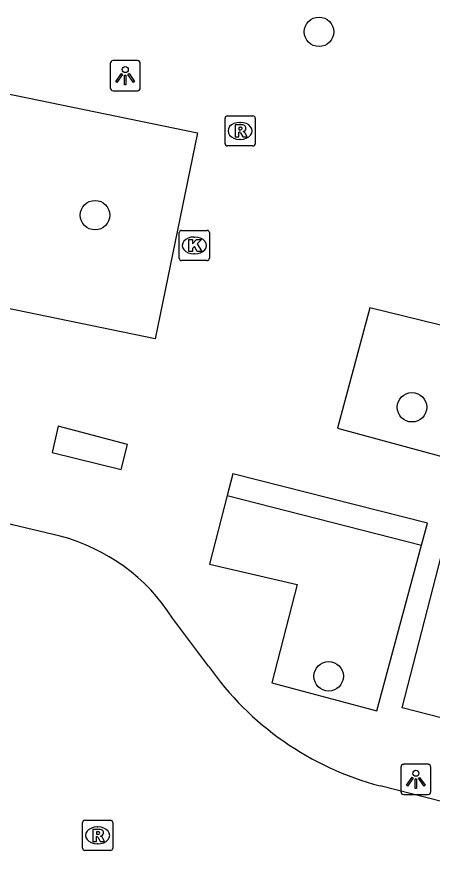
# Model space of a CAD drawing. Extents: x 163686 to 164493, y 382719 to 383870.
# Drawn here: x 163971.73 to 163985.52, y 383315.22 to 383343.57 of the extents above; entities that cross this region are included whole.
import ezdxf

# ---------------------------------------------------------------- set-up
doc = ezdxf.new("R2010")
doc.units = 0
for name, color, linetype in [('IMGEO_Boom', 7, 'Continuous'), ('IMGEO_Groenvoorziening', 7, 'Continuous'), ('IMGEO_Kolk', 7, 'Continuous'), ('IMGEO_Lichtpunt', 7, 'Continuous'), ('IMGEO_Rijbaan_lokaal_open', 7, 'Continuous'), ('IMGEO_Rioolput', 7, 'Continuous'), ('IMGEO_Voetpad_open', 7, 'Continuous')]:
    doc.layers.add(name, color=color, linetype=linetype)

msp = doc.modelspace()

# ---------------------------------------------------------------- linework, layer by layer
at = {"layer": 'IMGEO_Boom'}
for centre in [(163981.744, 383343.081), (163974.313, 383337.001), (163984.827, 383330.63), (163982.064, 383321.708)]:
    msp.add_circle(centre, 0.489, dxfattribs=at)
at = {"layer": 'IMGEO_Groenvoorziening'}
msp.add_lwpolyline([(163978.702, 383327.706), (163985.143, 383326.06)], dxfattribs=at)
at = {"layer": 'IMGEO_Kolk'}
for p, q in [((163977.107, 383335.57), (163977.107, 383336.422)), ((163977.182, 383336.496), (163978.034, 383336.496)), ((163978.108, 383336.422), (163978.108, 383335.57)), ((163977.595, 383336.276), (163977.62, 383336.276)), ((163977.618, 383335.716), (163977.593, 383335.716)), ((163978.034, 383335.496), (163977.182, 383335.496))]:
    msp.add_line(p, q, dxfattribs=at)
for points in [[(163977.107, 383335.57), (163977.107, 383336.422)], [(163977.182, 383336.496), (163978.034, 383336.496)], [(163978.108, 383336.422), (163978.108, 383335.57)], [(163977.428, 383336.196), (163977.551, 383336.196), (163977.551, 383336.045), (163977.681, 383336.196), (163977.845, 383336.196), (163977.699, 383336.045), (163977.852, 383335.796), (163977.7, 383335.796), (163977.615, 383335.96), (163977.551, 383335.893), (163977.551, 383335.796), (163977.428, 383335.796), (163977.428, 383336.196)], [(163978.034, 383335.496), (163977.182, 383335.496)]]:
    msp.add_lwpolyline(points, dxfattribs=at)
for centre, start, end in [((163977.184, 383336.42), 91.552, 178.448), ((163977.184, 383336.42), 91.552, 178.448), ((163978.032, 383336.42), 1.552, 88.448), ((163978.032, 383336.42), 1.552, 88.448), ((163977.184, 383335.572), 181.552, 268.448), ((163977.184, 383335.572), 181.552, 268.448), ((163978.032, 383335.572), 271.552, 358.448), ((163978.032, 383335.572), 271.552, 358.448)]:
    msp.add_arc(centre, 0.0765, start, end, dxfattribs=at)
for centre, major_axis, ratio, start_param, end_param in [((163977.594, 383335.996), (-0.387, 0.002), 0.722429, 4.712389, 7.853982), ((163977.619, 383335.996), (-0.39, 0.002), 0.717154, 1.570796, 4.712389)]:
    msp.add_ellipse(centre, major_axis=major_axis, ratio=ratio, start_param=start_param, end_param=end_param, dxfattribs=at)
at = {"layer": 'IMGEO_Lichtpunt'}
for p, q in [((163975.718, 383342.126), (163974.91, 383342.126)), ((163975.718, 383342.126), (163974.91, 383342.126)), ((163974.816, 383342.031), (163974.816, 383341.224)), ((163974.816, 383342.031), (163974.816, 383341.224)), ((163975.812, 383341.224), (163975.812, 383342.031)), ((163975.812, 383341.224), (163975.812, 383342.031)), ((163974.91, 383341.13), (163975.718, 383341.13)), ((163974.91, 383341.13), (163975.718, 383341.13)), ((163984.459, 383318.692), (163984.459, 383317.885)), ((163984.459, 383318.692), (163984.459, 383317.885)), ((163985.361, 383318.787), (163984.553, 383318.787)), ((163985.361, 383318.787), (163984.553, 383318.787)), ((163985.455, 383317.885), (163985.455, 383318.692)), ((163985.455, 383317.885), (163985.455, 383318.692)), ((163984.553, 383317.791), (163985.361, 383317.791)), ((163984.553, 383317.791), (163985.361, 383317.791))]:
    msp.add_line(p, q, dxfattribs=at)
for points in [[(163975.19, 383341.695), (163975.229, 383341.667), (163975.041, 383341.405), (163975.003, 383341.432), (163975.19, 383341.695)], [(163975.292, 383341.647), (163975.339, 383341.647), (163975.339, 383341.325), (163975.292, 383341.325), (163975.292, 383341.647)], [(163975.402, 383341.667), (163975.44, 383341.694), (163975.627, 383341.432), (163975.588, 383341.404), (163975.402, 383341.667)], [(163984.833, 383318.356), (163984.872, 383318.328), (163984.684, 383318.066), (163984.646, 383318.093), (163984.833, 383318.356)], [(163984.935, 383318.308), (163984.982, 383318.308), (163984.982, 383317.986), (163984.935, 383317.986), (163984.935, 383318.308)], [(163985.045, 383318.328), (163985.083, 383318.355), (163985.27, 383318.093), (163985.231, 383318.065), (163985.045, 383318.328)]]:
    msp.add_lwpolyline(points, dxfattribs=at)
for centre in [(163975.315, 383341.829), (163984.958, 383318.49)]:
    msp.add_circle(centre, 0.0994, dxfattribs=at)
for centre, start, end in [((163974.91, 383342.031), 90, 180), ((163974.91, 383342.031), 90, 180), ((163975.718, 383342.031), 0, 90), ((163975.718, 383342.031), 0, 90), ((163974.91, 383341.224), 180, 270), ((163974.91, 383341.224), 180, 270), ((163975.718, 383341.224), 270, 0), ((163975.718, 383341.224), 270, 360), ((163984.553, 383318.692), 90, 180), ((163984.553, 383318.692), 90, 180), ((163985.361, 383318.692), 0, 90), ((163985.361, 383318.692), 0, 90), ((163984.553, 383317.885), 180, 270), ((163984.553, 383317.885), 180, 270), ((163985.361, 383317.885), 270, 0), ((163985.361, 383317.885), 270, 360)]:
    msp.add_arc(centre, 0.0946, start, end, dxfattribs=at)
at = {"layer": 'IMGEO_Rijbaan_lokaal_open'}
for points in [[(163973.151, 383326.354), (163969.754, 383327.157), (163969.564, 383327.202)], [(163978.079, 383322.046), (163976.885, 383323.634)], [(163994.951, 383315.219), (163983.77, 383318.069)]]:
    msp.add_lwpolyline(points, dxfattribs=at)
for centre, radius, start, end in [((163971.58, 383320.274), 6.28, 32.3469, 75.5109), ((163986.336, 383327.801), 10.064, 214.8757, 255.2309)]:
    msp.add_arc(centre, radius, start, end, dxfattribs=at)
at = {"layer": 'IMGEO_Rioolput'}
for p, q in [((163978.625, 383339.369), (163978.625, 383340.221)), ((163978.7, 383340.295), (163979.552, 383340.295)), ((163979.626, 383340.221), (163979.626, 383339.369)), ((163979.113, 383340.075), (163979.138, 383340.075)), ((163979.552, 383339.295), (163978.7, 383339.295)), ((163979.136, 383339.515), (163979.111, 383339.515)), ((163973.897, 383316.004), (163973.897, 383316.856)), ((163973.972, 383316.93), (163974.824, 383316.93)), ((163974.898, 383316.856), (163974.898, 383316.004)), ((163974.385, 383316.71), (163974.41, 383316.71)), ((163974.408, 383316.15), (163974.383, 383316.15)), ((163974.824, 383315.93), (163973.972, 383315.93))]:
    msp.add_line(p, q, dxfattribs=at)
for points in [[(163978.625, 383339.369), (163978.625, 383340.221)], [(163978.7, 383340.295), (163979.552, 383340.295)], [(163979.626, 383340.221), (163979.626, 383339.369)], [(163979.214, 383339.993), (163978.962, 383339.995), (163978.962, 383339.595)], [(163979.14, 383339.914), (163979.086, 383339.914), (163979.086, 383339.833)], [(163979.086, 383339.833), (163979.138, 383339.833)], [(163978.962, 383339.595), (163979.086, 383339.595), (163979.086, 383339.757), (163979.097, 383339.757)], [(163979.144, 383339.728), (163979.215, 383339.595), (163979.355, 383339.595), (163979.29, 383339.721)], [(163979.552, 383339.295), (163978.7, 383339.295)], [(163973.897, 383316.004), (163973.897, 383316.856)], [(163973.972, 383316.93), (163974.824, 383316.93)], [(163974.898, 383316.856), (163974.898, 383316.004)], [(163974.486, 383316.628), (163974.234, 383316.63), (163974.234, 383316.23)], [(163974.234, 383316.23), (163974.358, 383316.23), (163974.358, 383316.392), (163974.369, 383316.392)], [(163974.412, 383316.549), (163974.358, 383316.549), (163974.358, 383316.468)], [(163974.358, 383316.468), (163974.41, 383316.468)], [(163974.416, 383316.363), (163974.487, 383316.23), (163974.627, 383316.23), (163974.562, 383316.356)], [(163974.824, 383315.93), (163973.972, 383315.93)]]:
    msp.add_lwpolyline(points, dxfattribs=at)
for centre, radius, start, end in [((163978.702, 383340.219), 0.0765, 91.552, 178.448), ((163978.702, 383340.219), 0.0765, 91.552, 178.448), ((163979.55, 383340.219), 0.0765, 1.552, 88.448), ((163979.55, 383340.219), 0.0765, 1.552, 88.448), ((163979.122, 383340.022), 0.19, 274.7715, 282.9687), ((163979.146, 383339.818), 0.0964, 77.0061, 93.1865), ((163979.16, 383339.875), 0.0378, 276.6634, 79.6772), ((163979.213, 383339.883), 0.109, 350.3612, 89.416), ((163979.211, 383339.883), 0.112, 277.5842, 350.9817), ((163979.096, 383339.704), 0.0533, 26.0293, 88.6989), ((163979.195, 383339.668), 0.108, 29.5134, 73.7905), ((163978.702, 383339.371), 0.0765, 181.552, 268.448), ((163978.702, 383339.371), 0.0765, 181.552, 268.448), ((163979.55, 383339.371), 0.0765, 271.552, 358.448), ((163979.55, 383339.371), 0.0765, 271.552, 358.448), ((163973.974, 383316.854), 0.0765, 91.552, 178.448), ((163973.974, 383316.854), 0.0765, 91.552, 178.448), ((163974.822, 383316.854), 0.0765, 1.552, 88.448), ((163974.822, 383316.854), 0.0765, 1.552, 88.448), ((163974.485, 383316.518), 0.109, 350.3612, 89.416), ((163974.368, 383316.339), 0.0533, 26.0293, 88.6989), ((163974.394, 383316.657), 0.19, 274.7715, 282.9687), ((163974.418, 383316.453), 0.0964, 77.0061, 93.1865), ((163974.432, 383316.51), 0.0378, 276.6634, 79.6772), ((163974.483, 383316.518), 0.112, 277.5842, 350.9817), ((163974.467, 383316.303), 0.108, 29.5134, 73.7905), ((163973.974, 383316.006), 0.0765, 181.552, 268.448), ((163973.974, 383316.006), 0.0765, 181.552, 268.448), ((163974.822, 383316.006), 0.0765, 271.552, 358.448), ((163974.822, 383316.006), 0.0765, 271.552, 358.448)]:
    msp.add_arc(centre, radius, start, end, dxfattribs=at)
for centre, major_axis, ratio, start_param, end_param in [((163979.112, 383339.795), (-0.387, 0.002), 0.722429, 4.712389, 7.853982), ((163979.137, 383339.795), (-0.39, 0.002), 0.717154, 1.570796, 4.712389), ((163974.384, 383316.43), (-0.387, 0.002), 0.722429, 4.712389, 7.853982), ((163974.409, 383316.43), (-0.39, 0.002), 0.717154, 1.570796, 4.712389)]:
    msp.add_ellipse(centre, major_axis=major_axis, ratio=ratio, start_param=start_param, end_param=end_param, dxfattribs=at)
at = {"layer": 'IMGEO_Voetpad_open'}
for points in [[(163976.309, 383332.898), (163969.912, 383334.215), (163971.319, 383341.052), (163977.717, 383339.735), (163976.309, 383332.898)], [(163986.899, 383333.074), (163983.425, 383333.932), (163982.357, 383329.931), (163985.862, 383328.981), (163986.899, 383333.074)], [(163989.293, 383319.432), (163984.508, 383320.666), (163987.023, 383330.446)], [(163975.386, 383329.398), (163973.092, 383330.003), (163972.894, 383329.128), (163975.183, 383328.564), (163975.386, 383329.398)], [(163985.143, 383326.06), (163985.339, 383326.787), (163978.888, 383328.422), (163978.702, 383327.706)], [(163978.702, 383327.706), (163978.109, 383325.428), (163981.014, 383324.754), (163980.181, 383321.486), (163983.663, 383320.56), (163985.143, 383326.06)]]:
    msp.add_lwpolyline(points, dxfattribs=at)

doc.saveas('drawing.dxf')
